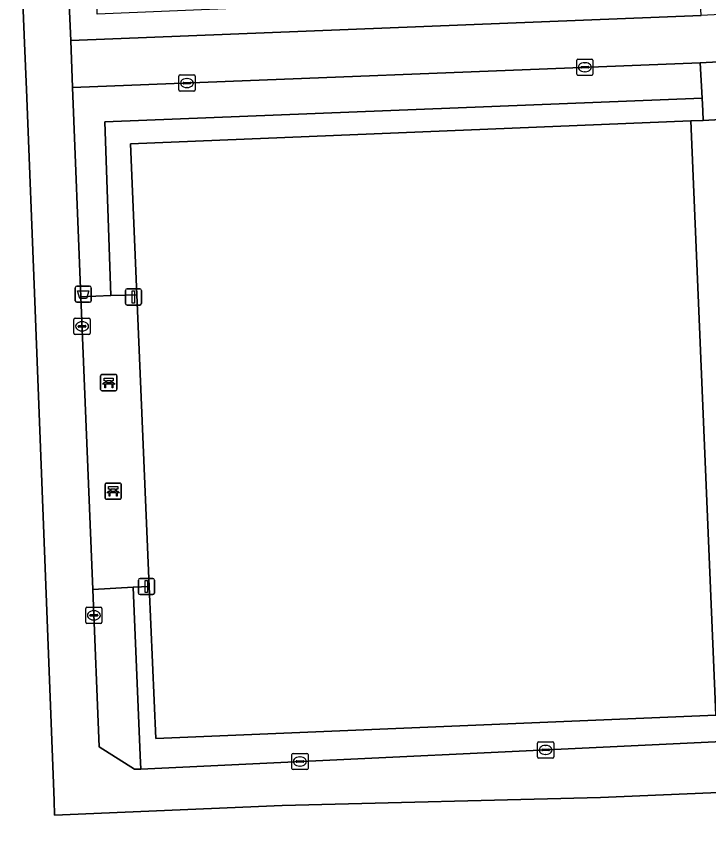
# Model space of a CAD drawing. Extents: x 162510 to 163918, y 388494 to 389774.
# Drawn here: x 162612.7 to 162655.41, y 388625.39 to 388675.38 of the extents above; entities that cross this region are included whole.
import ezdxf

# ---------------------------------------------------------------- set-up
doc = ezdxf.new("R2010")
doc.units = 0
for name, color, linetype in [('IMGEO_Afvalbak', 7, 'Continuous'), ('IMGEO_Bank', 7, 'Continuous'), ('IMGEO_Groenvoorziening', 7, 'Continuous'), ('IMGEO_Haag', 7, 'Continuous'), ('IMGEO_Hek', 7, 'Continuous'), ('IMGEO_Kolk', 7, 'Continuous'), ('IMGEO_Lichtmast', 7, 'Continuous'), ('IMGEO_Terreindeel_open', 7, 'Continuous'), ('IMGEO_Voetpad_open', 7, 'Continuous')]:
    doc.layers.add(name, color=color, linetype=linetype)

msp = doc.modelspace()

# ---------------------------------------------------------------- linework, layer by layer
at = {"layer": 'IMGEO_Afvalbak'}
for p, q in [((162616.336, 388657.834), (162616.336, 388658.634)), ((162616.336, 388658.634), (162616.336, 388657.834)), ((162616.436, 388658.734), (162617.226, 388658.734)), ((162617.226, 388658.734), (162616.436, 388658.734)), ((162617.326, 388658.634), (162617.326, 388657.834)), ((162617.326, 388657.834), (162617.326, 388658.634)), ((162617.226, 388657.734), (162616.436, 388657.734)), ((162616.436, 388657.734), (162617.226, 388657.734))]:
    msp.add_line(p, q, dxfattribs=at)
msp.add_lwpolyline([(162616.479, 388658.448), (162617.183, 388658.448), (162617.034, 388657.978), (162616.628, 388657.978), (162616.479, 388658.448)], dxfattribs=at)
for centre, start, end in [((162616.436, 388658.634), 90, 180), ((162616.436, 388658.634), 90, 180), ((162617.226, 388658.634), 0, 90), ((162617.226, 388658.634), 360, 90), ((162616.436, 388657.834), 180, 270), ((162616.436, 388657.834), 180, 270), ((162617.226, 388657.834), 270, 0), ((162617.226, 388657.834), 270, 0)]:
    msp.add_arc(centre, 0.1, start, end, dxfattribs=at)
at = {"layer": 'IMGEO_Bank'}
for p, q in [((162617.906, 388652.357), (162617.906, 388653.198)), ((162617.906, 388653.198), (162617.906, 388652.357)), ((162617.981, 388653.282), (162618.822, 388653.282)), ((162618.822, 388653.282), (162617.981, 388653.282)), ((162618.906, 388653.207), (162618.906, 388652.366)), ((162618.906, 388652.366), (162618.906, 388653.207)), ((162618.603, 388652.68), (162618.21, 388652.68)), ((162618.215, 388652.788), (162618.215, 388652.894)), ((162618.259, 388652.894), (162618.259, 388652.788)), ((162618.547, 388652.9), (162618.265, 388652.9)), ((162618.265, 388652.782), (162618.547, 388652.782)), ((162618.553, 388652.788), (162618.553, 388652.894)), ((162618.597, 388652.894), (162618.597, 388652.788)), ((162618.831, 388652.282), (162617.99, 388652.282)), ((162617.99, 388652.282), (162618.831, 388652.282)), ((162618.178, 388645.663), (162618.178, 388646.504)), ((162618.178, 388646.504), (162618.178, 388645.663)), ((162618.253, 388646.588), (162619.094, 388646.588)), ((162619.094, 388646.588), (162618.253, 388646.588)), ((162619.178, 388646.513), (162619.178, 388645.672)), ((162619.178, 388645.672), (162619.178, 388646.513)), ((162618.875, 388645.986), (162618.482, 388645.986)), ((162618.487, 388646.094), (162618.487, 388646.2)), ((162618.531, 388646.2), (162618.531, 388646.094)), ((162618.819, 388646.206), (162618.537, 388646.206)), ((162618.537, 388646.088), (162618.819, 388646.088)), ((162618.825, 388646.094), (162618.825, 388646.2)), ((162618.869, 388646.2), (162618.869, 388646.094)), ((162619.103, 388645.588), (162618.262, 388645.588)), ((162618.262, 388645.588), (162619.103, 388645.588))]:
    msp.add_line(p, q, dxfattribs=at)
for points in [[(162618.209, 388652.9), (162618.123, 388652.9), (162618.123, 388653.061), (162618.686, 388653.061), (162618.686, 388652.9), (162618.603, 388652.9)], [(162618.153, 388652.68), (162618.011, 388652.68), (162618.123, 388652.782), (162618.209, 388652.782)], [(162618.203, 388652.673), (162618.203, 388652.466), (162618.16, 388652.466), (162618.16, 388652.673)], [(162618.603, 388652.782), (162618.686, 388652.782), (162618.798, 388652.68), (162618.659, 388652.68)], [(162618.653, 388652.673), (162618.653, 388652.466), (162618.609, 388652.466), (162618.609, 388652.673)], [(162618.425, 388645.986), (162618.283, 388645.986), (162618.395, 388646.088), (162618.481, 388646.088)], [(162618.481, 388646.206), (162618.395, 388646.206), (162618.395, 388646.367), (162618.958, 388646.367), (162618.958, 388646.206), (162618.875, 388646.206)], [(162618.475, 388645.979), (162618.475, 388645.772), (162618.432, 388645.772), (162618.432, 388645.979)], [(162618.875, 388646.088), (162618.958, 388646.088), (162619.07, 388645.986), (162618.931, 388645.986)], [(162618.925, 388645.979), (162618.925, 388645.772), (162618.881, 388645.772), (162618.881, 388645.979)]]:
    msp.add_lwpolyline(points, dxfattribs=at)
for centre, radius, start, end in [((162617.984, 388653.204), 0.0779, 92.4484, 184.2845), ((162617.984, 388653.204), 0.0779, 92.4484, 184.2845), ((162618.828, 388653.204), 0.0779, 2.4484, 94.2845), ((162618.828, 388653.204), 0.0779, 2.4484, 94.2845), ((162618.153, 388652.673), 0.00671, 2.8957, 87.1043), ((162618.21, 388652.673), 0.00671, 92.8957, 177.1043), ((162618.208, 388652.893), 0.00671, 2.8957, 87.1043), ((162618.208, 388652.789), 0.00671, 272.8957, 357.1043), ((162618.265, 388652.893), 0.00671, 92.8957, 177.1043), ((162618.265, 388652.789), 0.00671, 182.8957, 267.1043), ((162618.547, 388652.893), 0.00671, 2.8957, 87.1043), ((162618.547, 388652.789), 0.00671, 272.8957, 357.1043), ((162618.604, 388652.893), 0.00671, 92.8957, 177.1043), ((162618.604, 388652.789), 0.00671, 182.8957, 267.1043), ((162618.602, 388652.673), 0.00671, 2.8957, 87.1043), ((162618.659, 388652.673), 0.00671, 92.8957, 177.1043), ((162617.984, 388652.36), 0.0779, 182.4484, 274.2845), ((162617.984, 388652.36), 0.0779, 182.4484, 274.2845), ((162618.828, 388652.36), 0.0779, 272.4484, 4.2845), ((162618.828, 388652.36), 0.0779, 272.4484, 4.2845), ((162618.256, 388646.51), 0.0779, 92.4484, 184.2845), ((162618.256, 388646.51), 0.0779, 92.4484, 184.2845), ((162619.1, 388646.51), 0.0779, 2.4484, 94.2845), ((162619.1, 388646.51), 0.0779, 2.4484, 94.2845), ((162618.425, 388645.979), 0.00671, 2.8957, 87.1043), ((162618.482, 388645.979), 0.00671, 92.8957, 177.1043), ((162618.48, 388646.199), 0.00671, 2.8957, 87.1043), ((162618.48, 388646.095), 0.00671, 272.8957, 357.1043), ((162618.537, 388646.199), 0.00671, 92.8957, 177.1043), ((162618.537, 388646.095), 0.00671, 182.8957, 267.1043), ((162618.819, 388646.199), 0.00671, 2.8957, 87.1043), ((162618.819, 388646.095), 0.00671, 272.8957, 357.1043), ((162618.876, 388646.199), 0.00671, 92.8957, 177.1043), ((162618.876, 388646.095), 0.00671, 182.8957, 267.1043), ((162618.874, 388645.979), 0.00671, 2.8957, 87.1043), ((162618.931, 388645.979), 0.00671, 92.8957, 177.1043), ((162618.256, 388645.666), 0.0779, 182.4484, 274.2845), ((162618.256, 388645.666), 0.0779, 182.4484, 274.2845), ((162619.1, 388645.666), 0.0779, 272.4484, 4.2845), ((162619.1, 388645.666), 0.0779, 272.4484, 4.2845)]:
    msp.add_arc(centre, radius, start, end, dxfattribs=at)
at = {"layer": 'IMGEO_Groenvoorziening'}
for points in [[(162615.501, 388686.546), (162616.068, 388673.878), (162654.939, 388675.431), (162654.869, 388677.076), (162617.697, 388675.509), (162617.401, 388686.593)], [(162618.53, 388658.143), (162618.172, 388668.857), (162654.999, 388670.319), (162654.883, 388672.513), (162616.161, 388670.972), (162616.687, 388658.072)], [(162655.041, 388669.533), (162654.999, 388670.319), (162618.172, 388668.857), (162618.53, 388658.143), (162619.417, 388658.177), (162620.138, 388658.204), (162619.743, 388667.503), (162654.296, 388668.922), (162655.072, 388668.954)], [(162620.378, 388628.949), (162620.345, 388629.78), (162619.904, 388640.156), (162617.422, 388640.03), (162617.819, 388630.323), (162619.998, 388628.931)], [(162656.563, 388632.296), (162655.854, 388632.267), (162621.302, 388630.822), (162620.903, 388640.207), (162620.435, 388640.183), (162619.904, 388640.156), (162620.345, 388629.78), (162620.378, 388628.949), (162656.668, 388630.66), (162656.626, 388631.323), (162656.604, 388631.658)]]:
    msp.add_lwpolyline(points, close=True, dxfattribs=at)
msp.add_lwpolyline([(162697.413, 388606.559), (162696.407, 388629.206), (162685.368, 388628.746), (162665.727, 388627.911), (162648.737, 388627.189), (162629.092, 388626.694), (162615.064, 388626.102), (162615.029, 388627.002), (162614.536, 388639.753), (162613.838, 388657.783), (162613.332, 388670.86), (162613.211, 388673.725), (162612.698, 388686.433)], dxfattribs=at)
at = {"layer": 'IMGEO_Haag'}
for points in [[(162654.999, 388670.319), (162618.172, 388668.857), (162618.53, 388658.143), (162619.417, 388658.177), (162620.138, 388658.204), (162619.743, 388667.503), (162654.296, 388668.922), (162655.072, 388668.954), (162655.041, 388669.533)], [(162656.563, 388632.296), (162655.854, 388632.267), (162621.302, 388630.822), (162620.903, 388640.207), (162620.435, 388640.183), (162619.904, 388640.156), (162620.345, 388629.78), (162620.378, 388628.949), (162656.668, 388630.66), (162656.626, 388631.323), (162656.604, 388631.658)]]:
    msp.add_lwpolyline(points, close=True, dxfattribs=at)
at = {"layer": 'IMGEO_Hek'}
for points in [[(162655.072, 388668.954), (162656.139, 388668.998)], [(162620.138, 388658.204), (162619.743, 388667.503), (162654.296, 388668.922)], [(162654.296, 388668.922), (162655.072, 388668.954)], [(162620.903, 388640.207), (162620.138, 388658.204)], [(162655.854, 388632.267), (162621.302, 388630.822), (162620.903, 388640.207)]]:
    msp.add_lwpolyline(points, dxfattribs=at)
at = {"layer": 'IMGEO_Kolk'}
for p, q in [((162647.268, 388671.806), (162647.268, 388672.658)), ((162647.343, 388672.732), (162648.195, 388672.732)), ((162647.756, 388672.512), (162647.781, 388672.512)), ((162648.269, 388672.658), (162648.269, 388671.806)), ((162647.527, 388672.226), (162647.527, 388672.238)), ((162647.965, 388672.189), (162647.567, 388672.189)), ((162647.57, 388672.275), (162647.968, 388672.275)), ((162648.011, 388672.238), (162648.011, 388672.226)), ((162622.728, 388670.83), (162622.728, 388671.682)), ((162622.803, 388671.756), (162623.655, 388671.756)), ((162623.216, 388671.536), (162623.241, 388671.536)), ((162623.729, 388671.682), (162623.729, 388670.83)), ((162648.195, 388671.732), (162647.343, 388671.732)), ((162647.779, 388671.952), (162647.754, 388671.952)), ((162622.987, 388671.25), (162622.987, 388671.262)), ((162623.425, 388671.213), (162623.027, 388671.213)), ((162623.03, 388671.299), (162623.428, 388671.299)), ((162623.239, 388670.976), (162623.214, 388670.976)), ((162623.471, 388671.262), (162623.471, 388671.25)), ((162623.655, 388670.756), (162622.803, 388670.756)), ((162616.259, 388655.825), (162616.259, 388656.677)), ((162616.334, 388656.751), (162617.186, 388656.751)), ((162616.747, 388656.531), (162616.772, 388656.531)), ((162617.26, 388656.677), (162617.26, 388655.825)), ((162616.518, 388656.245), (162616.518, 388656.257)), ((162616.956, 388656.208), (162616.558, 388656.208)), ((162616.561, 388656.294), (162616.959, 388656.294)), ((162617.002, 388656.257), (162617.002, 388656.245)), ((162617.186, 388655.751), (162616.334, 388655.751)), ((162616.77, 388655.971), (162616.745, 388655.971)), ((162616.986, 388638.001), (162616.986, 388638.853)), ((162617.061, 388638.927), (162617.913, 388638.927)), ((162617.474, 388638.707), (162617.499, 388638.707)), ((162617.987, 388638.853), (162617.987, 388638.001)), ((162617.245, 388638.421), (162617.245, 388638.433)), ((162617.683, 388638.384), (162617.285, 388638.384)), ((162617.288, 388638.47), (162617.686, 388638.47)), ((162617.497, 388638.147), (162617.472, 388638.147)), ((162617.729, 388638.433), (162617.729, 388638.421)), ((162617.913, 388637.927), (162617.061, 388637.927)), ((162644.849, 388629.7), (162644.849, 388630.552)), ((162644.924, 388630.626), (162645.776, 388630.626)), ((162645.85, 388630.552), (162645.85, 388629.7)), ((162645.108, 388630.12), (162645.108, 388630.132)), ((162645.546, 388630.083), (162645.148, 388630.083)), ((162645.151, 388630.169), (162645.549, 388630.169)), ((162645.337, 388630.406), (162645.362, 388630.406)), ((162645.592, 388630.132), (162645.592, 388630.12)), ((162629.696, 388628.985), (162629.696, 388629.837)), ((162629.771, 388629.911), (162630.623, 388629.911)), ((162630.184, 388629.691), (162630.209, 388629.691)), ((162630.697, 388629.837), (162630.697, 388628.985)), ((162645.776, 388629.626), (162644.924, 388629.626)), ((162645.36, 388629.846), (162645.335, 388629.846)), ((162629.955, 388629.405), (162629.955, 388629.417)), ((162630.393, 388629.368), (162629.995, 388629.368)), ((162629.998, 388629.454), (162630.396, 388629.454)), ((162630.207, 388629.131), (162630.182, 388629.131)), ((162630.439, 388629.417), (162630.439, 388629.405)), ((162630.623, 388628.911), (162629.771, 388628.911))]:
    msp.add_line(p, q, dxfattribs=at)
for points in [[(162647.268, 388671.806), (162647.268, 388672.658)], [(162647.343, 388672.732), (162648.195, 388672.732)], [(162648.269, 388672.658), (162648.269, 388671.806)], [(162622.728, 388670.83), (162622.728, 388671.682)], [(162622.803, 388671.756), (162623.655, 388671.756)], [(162623.729, 388671.682), (162623.729, 388670.83)], [(162648.195, 388671.732), (162647.343, 388671.732)], [(162623.655, 388670.756), (162622.803, 388670.756)], [(162616.259, 388655.825), (162616.259, 388656.677)], [(162616.334, 388656.751), (162617.186, 388656.751)], [(162617.26, 388656.677), (162617.26, 388655.825)], [(162617.186, 388655.751), (162616.334, 388655.751)], [(162616.986, 388638.001), (162616.986, 388638.853)], [(162617.061, 388638.927), (162617.913, 388638.927)], [(162617.987, 388638.853), (162617.987, 388638.001)], [(162617.913, 388637.927), (162617.061, 388637.927)], [(162644.849, 388629.7), (162644.849, 388630.552)], [(162644.924, 388630.626), (162645.776, 388630.626)], [(162645.85, 388630.552), (162645.85, 388629.7)], [(162629.696, 388628.985), (162629.696, 388629.837)], [(162629.771, 388629.911), (162630.623, 388629.911)], [(162630.697, 388629.837), (162630.697, 388628.985)], [(162645.776, 388629.626), (162644.924, 388629.626)], [(162630.623, 388628.911), (162629.771, 388628.911)]]:
    msp.add_lwpolyline(points, dxfattribs=at)
for centre, radius, start, end in [((162647.345, 388672.656), 0.0765, 91.552, 178.448), ((162647.345, 388672.656), 0.0765, 91.552, 178.448), ((162648.193, 388672.656), 0.0765, 1.552, 88.448), ((162648.193, 388672.656), 0.0765, 1.552, 88.448), ((162647.567, 388672.235), 0.0403, 85.8775, 175.7526), ((162647.564, 388672.225), 0.0366, 178.938, 274.7102), ((162647.968, 388672.232), 0.043, 264.8664, 352.4533), ((162647.972, 388672.237), 0.0386, 1.7309, 96.639), ((162622.805, 388671.68), 0.0765, 91.552, 178.448), ((162622.805, 388671.68), 0.0765, 91.552, 178.448), ((162623.653, 388671.68), 0.0765, 1.552, 88.448), ((162623.653, 388671.68), 0.0765, 1.552, 88.448), ((162647.345, 388671.808), 0.0765, 181.552, 268.448), ((162647.345, 388671.808), 0.0765, 181.552, 268.448), ((162648.193, 388671.808), 0.0765, 271.552, 358.448), ((162648.193, 388671.808), 0.0765, 271.552, 358.448), ((162623.027, 388671.259), 0.0403, 85.8775, 175.7526), ((162623.024, 388671.249), 0.0366, 178.938, 274.7102), ((162623.428, 388671.256), 0.043, 264.8664, 352.4533), ((162623.432, 388671.261), 0.0386, 1.7309, 96.639), ((162622.805, 388670.832), 0.0765, 181.552, 268.448), ((162622.805, 388670.832), 0.0765, 181.552, 268.448), ((162623.653, 388670.832), 0.0765, 271.552, 358.448), ((162623.653, 388670.832), 0.0765, 271.552, 358.448), ((162616.336, 388656.675), 0.0765, 91.552, 178.448), ((162616.336, 388656.675), 0.0765, 91.552, 178.448), ((162617.184, 388656.675), 0.0765, 1.552, 88.448), ((162617.184, 388656.675), 0.0765, 1.552, 88.448), ((162616.558, 388656.254), 0.0403, 85.8775, 175.7526), ((162616.555, 388656.244), 0.0366, 178.938, 274.7102), ((162616.959, 388656.251), 0.043, 264.8664, 352.4533), ((162616.963, 388656.256), 0.0386, 1.7309, 96.639), ((162616.336, 388655.827), 0.0765, 181.552, 268.448), ((162616.336, 388655.827), 0.0765, 181.552, 268.448), ((162617.184, 388655.827), 0.0765, 271.552, 358.448), ((162617.184, 388655.827), 0.0765, 271.552, 358.448), ((162617.063, 388638.851), 0.0765, 91.552, 178.448), ((162617.063, 388638.851), 0.0765, 91.552, 178.448), ((162617.911, 388638.851), 0.0765, 1.552, 88.448), ((162617.911, 388638.851), 0.0765, 1.552, 88.448), ((162617.063, 388638.003), 0.0765, 181.552, 268.448), ((162617.063, 388638.003), 0.0765, 181.552, 268.448), ((162617.285, 388638.43), 0.0403, 85.8775, 175.7526), ((162617.282, 388638.42), 0.0366, 178.938, 274.7102), ((162617.686, 388638.427), 0.043, 264.8664, 352.4533), ((162617.69, 388638.432), 0.0386, 1.7309, 96.639), ((162617.911, 388638.003), 0.0765, 271.552, 358.448), ((162617.911, 388638.003), 0.0765, 271.552, 358.448), ((162644.926, 388630.55), 0.0765, 91.552, 178.448), ((162644.926, 388630.55), 0.0765, 91.552, 178.448), ((162645.774, 388630.55), 0.0765, 1.552, 88.448), ((162645.774, 388630.55), 0.0765, 1.552, 88.448), ((162645.148, 388630.129), 0.0403, 85.8775, 175.7526), ((162645.145, 388630.119), 0.0366, 178.938, 274.7102), ((162645.549, 388630.126), 0.043, 264.8664, 352.4533), ((162645.553, 388630.131), 0.0386, 1.7309, 96.639), ((162629.773, 388629.835), 0.0765, 91.552, 178.448), ((162629.773, 388629.835), 0.0765, 91.552, 178.448), ((162630.621, 388629.835), 0.0765, 1.552, 88.448), ((162630.621, 388629.835), 0.0765, 1.552, 88.448), ((162644.926, 388629.702), 0.0765, 181.552, 268.448), ((162644.926, 388629.702), 0.0765, 181.552, 268.448), ((162645.774, 388629.702), 0.0765, 271.552, 358.448), ((162645.774, 388629.702), 0.0765, 271.552, 358.448), ((162629.773, 388628.987), 0.0765, 181.552, 268.448), ((162629.773, 388628.987), 0.0765, 181.552, 268.448), ((162629.995, 388629.414), 0.0403, 85.8775, 175.7526), ((162629.992, 388629.404), 0.0366, 178.938, 274.7102), ((162630.396, 388629.411), 0.043, 264.8664, 352.4533), ((162630.4, 388629.416), 0.0386, 1.7309, 96.639), ((162630.621, 388628.987), 0.0765, 271.552, 358.448), ((162630.621, 388628.987), 0.0765, 271.552, 358.448)]:
    msp.add_arc(centre, radius, start, end, dxfattribs=at)
for centre, major_axis, ratio, start_param, end_param in [((162647.755, 388672.232), (-0.387, 0.002), 0.722429, 4.712389, 7.853982), ((162647.78, 388672.232), (-0.39, 0.002), 0.717154, 1.570796, 4.712389), ((162623.215, 388671.256), (-0.387, 0.002), 0.722429, 4.712389, 7.853982), ((162623.24, 388671.256), (-0.39, 0.002), 0.717154, 1.570796, 4.712389), ((162616.746, 388656.251), (-0.387, 0.002), 0.722429, 4.712389, 7.853982), ((162616.771, 388656.251), (-0.39, 0.002), 0.717154, 1.570796, 4.712389), ((162617.473, 388638.427), (-0.387, 0.002), 0.722429, 4.712389, 7.853982), ((162617.498, 388638.427), (-0.39, 0.002), 0.717154, 1.570796, 4.712389), ((162645.336, 388630.126), (-0.387, 0.002), 0.722429, 4.712389, 7.853982), ((162645.361, 388630.126), (-0.39, 0.002), 0.717154, 1.570796, 4.712389), ((162630.183, 388629.411), (-0.387, 0.002), 0.722429, 4.712389, 7.853982), ((162630.208, 388629.411), (-0.39, 0.002), 0.717154, 1.570796, 4.712389)]:
    msp.add_ellipse(centre, major_axis=major_axis, ratio=ratio, start_param=start_param, end_param=end_param, dxfattribs=at)
at = {"layer": 'IMGEO_Lichtmast'}
for p, q in [((162619.532, 388658.565), (162620.322, 388658.565)), ((162620.322, 388658.565), (162619.532, 388658.565)), ((162619.432, 388657.665), (162619.432, 388658.465)), ((162619.432, 388658.465), (162619.432, 388657.665)), ((162620.422, 388658.465), (162620.422, 388657.665)), ((162620.422, 388657.665), (162620.422, 388658.465)), ((162620.322, 388657.565), (162619.532, 388657.565)), ((162619.532, 388657.565), (162620.322, 388657.565)), ((162620.235, 388639.802), (162620.235, 388640.602)), ((162620.235, 388640.602), (162620.235, 388639.802)), ((162620.335, 388640.702), (162621.125, 388640.702)), ((162621.125, 388640.702), (162620.335, 388640.702)), ((162621.225, 388640.602), (162621.225, 388639.802)), ((162621.225, 388639.802), (162621.225, 388640.602)), ((162621.125, 388639.702), (162620.335, 388639.702)), ((162620.335, 388639.702), (162621.125, 388639.702))]:
    msp.add_line(p, q, dxfattribs=at)
for points in [[(162619.852, 388658.44), (162620.002, 388658.44), (162620.002, 388657.69), (162619.852, 388657.69), (162619.852, 388658.44)], [(162620.655, 388640.577), (162620.805, 388640.577), (162620.805, 388639.827), (162620.655, 388639.827), (162620.655, 388640.577)]]:
    msp.add_lwpolyline(points, dxfattribs=at)
for centre, start, end in [((162619.532, 388658.465), 90, 180), ((162619.532, 388658.465), 90, 180), ((162620.322, 388658.465), 0, 90), ((162620.322, 388658.465), 360, 90), ((162619.532, 388657.665), 180, 270), ((162619.532, 388657.665), 180, 270), ((162620.322, 388657.665), 270, 0), ((162620.322, 388657.665), 270, 0), ((162620.335, 388640.602), 90, 180), ((162620.335, 388640.602), 90, 180), ((162621.125, 388640.602), 0, 90), ((162621.125, 388640.602), 360, 90), ((162620.335, 388639.802), 180, 270), ((162620.335, 388639.802), 180, 270), ((162621.125, 388639.802), 270, 0), ((162621.125, 388639.802), 270, 0)]:
    msp.add_arc(centre, 0.1, start, end, dxfattribs=at)
at = {"layer": 'IMGEO_Terreindeel_open'}
msp.add_lwpolyline([(162654.296, 388668.922), (162619.743, 388667.503), (162620.138, 388658.204), (162620.903, 388640.207), (162621.302, 388630.822), (162655.854, 388632.267)], close=True, dxfattribs=at)
at = {"layer": 'IMGEO_Voetpad_open'}
msp.add_lwpolyline([(162612.698, 388686.433), (162613.211, 388673.725), (162613.332, 388670.86), (162613.838, 388657.783), (162614.536, 388639.753), (162615.029, 388627.002), (162615.064, 388626.102), (162629.092, 388626.694), (162648.737, 388627.189), (162665.727, 388627.911), (162685.368, 388628.746), (162696.407, 388629.206), (162696.268, 388632.527), (162694.209, 388632.43), (162658.051, 388630.725), (162656.668, 388630.66), (162620.378, 388628.949), (162619.998, 388628.931), (162617.819, 388630.323), (162617.422, 388640.03), (162616.687, 388658.072), (162616.161, 388670.972), (162616.068, 388673.878), (162615.501, 388686.546)], dxfattribs=at)
for points in [[(162694.534, 388674.091), (162694.368, 388677.007), (162656.137, 388675.479), (162654.939, 388675.431), (162616.068, 388673.878), (162616.161, 388670.972), (162654.883, 388672.513), (162656.016, 388672.559)], [(162655.041, 388669.533), (162655.072, 388668.954), (162656.139, 388668.998), (162656.119, 388669.569), (162656.091, 388670.394), (162656.016, 388672.559), (162654.883, 388672.513), (162654.999, 388670.319)], [(162655.854, 388632.267), (162656.563, 388632.296), (162657.909, 388632.352), (162658.801, 388632.39), (162657.244, 388669.043), (162656.139, 388668.998), (162655.072, 388668.954), (162654.296, 388668.922)], [(162619.417, 388658.177), (162618.53, 388658.143), (162616.687, 388658.072), (162617.422, 388640.03), (162619.904, 388640.156), (162620.435, 388640.183), (162620.903, 388640.207), (162620.138, 388658.204)]]:
    msp.add_lwpolyline(points, close=True, dxfattribs=at)

doc.saveas('drawing.dxf')
